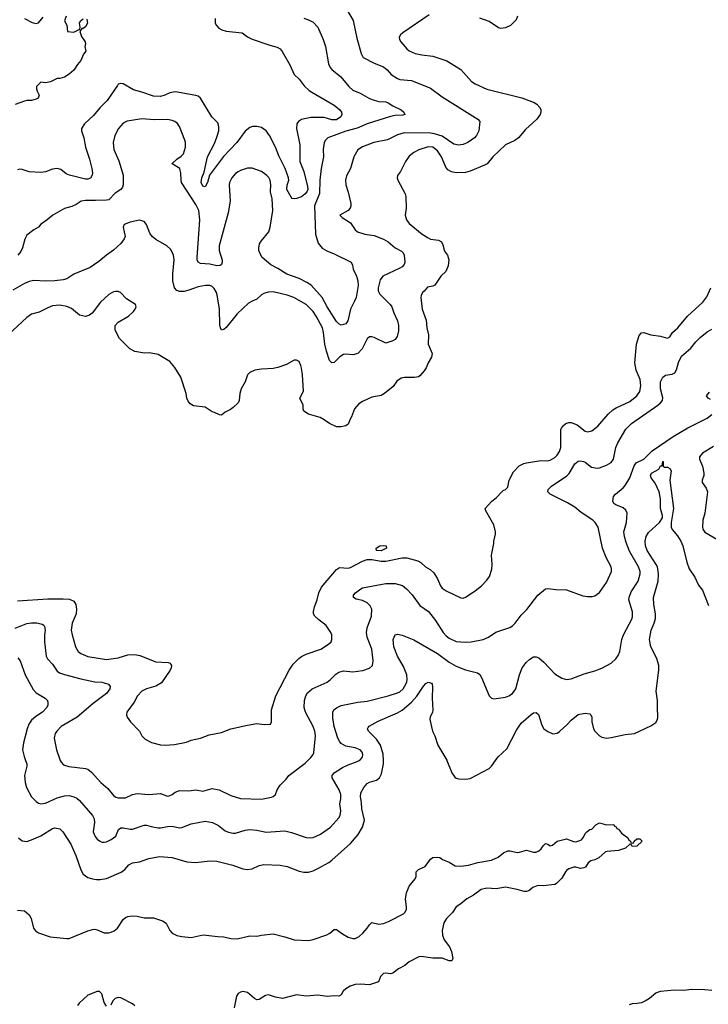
# Model space of a CAD drawing. Header units: inches. Extents: x 1678809 to 1859548, y 384609 to 522868.
# Tile 340 of 386: x 1813509 to 1819378, y 457919 to 466319. Entities that reach past the tile are written whole.
import ezdxf

# ---------------------------------------------------------------- set-up
doc = ezdxf.new("R2010")
doc.units = ezdxf.units.IN
doc.header["$MEASUREMENT"] = 0
doc.layers.add('B8415', color=7, linetype='Continuous')
doc.layers.add('B8416', color=7, linetype='Continuous')

msp = doc.modelspace()

# ---------------------------------------------------------------- linework, layer by layer
at = {"layer": 'B8415', "color": 5}
for points, elevation in [([(1813500.4, 459340.4), (1813530, 459313.7), (1813570, 459309), (1813610, 459321.8), (1813690, 459356.9), (1813790, 459418.5), (1813810, 459423.6), (1813850, 459416.4), (1813876.4, 459390), (1813945.9, 459285.9), (1813986.9, 459190), (1814030, 459066.8), (1814050.4, 459030), (1814090, 459001.1), (1814129.2, 458989.2), (1814164.8, 458984.8), (1814195.2, 458984.8), (1814250, 458993.8), (1814373.8, 459046.2), (1814406, 459070), (1814439.6, 459110), (1814470, 459126), (1814530, 459133.7), (1814610, 459162.6), (1814700.6, 459179.4), (1814810, 459172.6), (1814934.1, 459134.1), (1815010, 459130.3), (1815130, 459142.6), (1815190, 459138.9), (1815326.8, 459106.8), (1815410, 459073.7), (1815448.7, 459068.7), (1815490, 459074), (1815550, 459102), (1815590, 459111.8), (1815730, 459107.4), (1815790, 459093.4), (1815890, 459054.6), (1815930, 459046.3), (1815970, 459046.5), (1816010, 459058.5), (1816050, 459076.9), (1816143.6, 459130), (1816169.7, 459150), (1816328.1, 459291.9), (1816393.1, 459366.9), (1816432.1, 459430), (1816446.8, 459490), (1816425.4, 459585.4), (1816421.8, 459641.8), (1816413.1, 459690), (1816416.4, 459723.6), (1816441.3, 459770), (1816470, 459802.6), (1816490, 459814.7), (1816550, 459831.5), (1816575.8, 459850), (1816594, 459886), (1816609.9, 459970.2), (1816608.8, 460000)], 320), ([(1813559.1, 460000), (1813570.3, 459970), (1813570.3, 459950), (1813548.9, 459870), (1813554.9, 459810), (1813568.1, 459768.1), (1813610.4, 459690), (1813650.6, 459650), (1813670, 459636.4), (1813690, 459630.4), (1813730, 459636), (1813830, 459681.2), (1813890, 459697.6), (1813930, 459700.3), (1813970, 459690.3), (1813997, 459677), (1814018.3, 459658.3), (1814130.3, 459530), (1814142.8, 459502.8), (1814148, 459470), (1814135.3, 459390), (1814152.4, 459350), (1814170, 459328), (1814190, 459312.4), (1814210, 459303.7), (1814230, 459301.3), (1814250, 459304.4), (1814290, 459324.9), (1814327.4, 459352.6), (1814351, 459409), (1814370, 459424.9), (1814390, 459424.9), (1814450, 459412.2), (1814470, 459413.4), (1814570, 459448.7), (1814590, 459448.5), (1814630, 459434.6), (1814690, 459426), (1814710, 459424.9), (1814770, 459437.4), (1814810, 459438.3), (1814870, 459425.7), (1814890, 459427.4), (1814970, 459457.6), (1815090, 459481.7), (1815151.5, 459471.5), (1815203.8, 459443.8), (1815260.2, 459400.2), (1815290, 459387.2), (1815330, 459378.9), (1815350, 459380.3), (1815430, 459405.2), (1815470, 459410.3), (1815530, 459406), (1815609, 459389), (1815770, 459398), (1815824.8, 459384.8), (1815950, 459342), (1815990, 459338.7), (1816010, 459342), (1816074.5, 459370), (1816158.7, 459430), (1816229.7, 459510), (1816241.7, 459530), (1816247.4, 459570), (1816237.6, 459630), (1816247.7, 459672.3), (1816246.8, 459710), (1816232.4, 459750), (1816172.8, 459850), (1816172.3, 459870), (1816190, 459893.4), (1816260, 459940), (1816310, 459963.2), (1816386, 459990), (1816403.6, 460000)], 340), ([(1813854.3, 460000), (1813863.7, 459983.7), (1813883, 459963), (1813927.8, 459947.7), (1814070, 459932.2), (1814090, 459924.4), (1814120.5, 459900.5), (1814200.4, 459810), (1814261.2, 459761.2), (1814310, 459701.6), (1814330, 459687), (1814350, 459680.3), (1814410, 459681.1), (1814470.6, 459709.4), (1814510, 459718), (1814610, 459710.2), (1814710, 459716.9), (1814770, 459696), (1814782.8, 459697.2), (1814810, 459710.3), (1814834, 459730), (1814870, 459742), (1814950, 459740.7), (1815010, 459750.2), (1815070, 459736.9), (1815150, 459759), (1815210, 459750.2), (1815310, 459700.3), (1815390, 459675.3), (1815569.6, 459670.3), (1815655.1, 459684.9), (1815669.3, 459690.7), (1815688.7, 459710), (1815704, 459750), (1815729.3, 459790), (1815780.7, 459839.3), (1815802.7, 459870), (1815943.8, 459976.2), (1815966.4, 460000)], 360), ([(1817150.2, 460000), (1817192.6, 459892.6), (1817218, 459858), (1817230, 459848.5), (1817250, 459842.6), (1817310, 459838.7), (1817350, 459846.7), (1817510, 459931.6), (1817530, 459950.3), (1817565.1, 460000)], 320), ([(1813490, 458722.4), (1813550, 458718), (1813590, 458682.4), (1813605.8, 458650), (1813626.9, 458570), (1813645.3, 458545.3), (1813670.5, 458530), (1813770, 458495.2), (1813910, 458479.7), (1813930, 458482), (1814090, 458546.7), (1814130, 458556.9), (1814150, 458559), (1814170, 458554.3), (1814230, 458530.2), (1814270, 458530.2), (1814290, 458535.2), (1814313.7, 458546.3), (1814342.2, 458570), (1814390, 458641.6), (1814410, 458660.5), (1814431.3, 458668.7), (1814466.6, 458673.4), (1814509.7, 458670.3), (1814570, 458656.5), (1814650, 458657.6), (1814726, 458630), (1814758, 458610), (1814788.9, 458550), (1814810, 458525.3), (1814850, 458504.9), (1814890, 458498), (1814970, 458490.4), (1815071.9, 458511.9), (1815196.7, 458496.7), (1815250, 458495.2), (1815310, 458479.7), (1815363.1, 458476.9), (1815470, 458502.7), (1815530, 458499.6), (1815570, 458510.2), (1815670, 458520.3), (1815770, 458496.1), (1815848.7, 458468.7), (1815970, 458464.3), (1816010, 458472), (1816127.5, 458512.5), (1816153.8, 458526.2), (1816190, 458556.9), (1816210, 458556.9), (1816260.1, 458520.1), (1816310, 458492.8), (1816350, 458479.3), (1816370, 458480.6), (1816402.6, 458497.4), (1816434.7, 458525.3), (1816471.9, 458568.1), (1816490, 458597.3), (1816510, 458616.3), (1816570, 458603.7), (1816610, 458608.9), (1816654, 458626), (1816781.6, 458690), (1816794.7, 458705.3), (1816805.1, 458730), (1816806.9, 458750), (1816796.4, 458816.4), (1816805.5, 458870), (1816830, 458927.7), (1816880.9, 458990), (1816887.3, 459010), (1816889.6, 459050), (1816909.3, 459070), (1816963.9, 459096.1), (1817010, 459157.3), (1817030, 459170.7), (1817070, 459175.5), (1817089.5, 459170.5), (1817113.7, 459153.7), (1817170, 459131.4), (1817221.2, 459101.2), (1817270, 459098.4), (1817334.6, 459105.4), (1817414, 459130), (1817531.3, 459148.7), (1817586.6, 459173.4), (1817633.2, 459210), (1817670, 459228), (1817690, 459228.4), (1817750, 459214.6), (1817770, 459216), (1817830, 459234), (1817890, 459217), (1817910, 459217.6), (1817932.9, 459227.1), (1817954.9, 459245.1), (1817970, 459271), (1817990, 459290.8), (1818010, 459284.7), (1818030, 459271.3), (1818050, 459278), (1818090, 459311), (1818170, 459330.8), (1818230, 459307.7), (1818250, 459305.5), (1818284, 459316), (1818296.4, 459323.6), (1818314.7, 459345.3), (1818330, 459376.3), (1818342, 459390), (1818369.3, 459410), (1818385.6, 459414.4), (1818419, 459450), (1818450, 459466.8), (1818510, 459450.7), (1818572.7, 459452.7), (1818578, 459438), (1818592.7, 459432.7), (1818598, 459418), (1818612.7, 459412.7), (1818639.6, 459379.6), (1818690, 459342), (1818701, 459321), (1818714, 459310), (1818718, 459298), (1818730, 459294), (1818742, 459298), (1818746, 459310), (1818770, 459331.3), (1818794, 459330), (1818814, 459310), (1818770, 459268.7), (1818730, 459266), (1818722, 459282), (1818710, 459286), (1818674, 459250), (1818612, 459230), (1818515.9, 459224.1), (1818501.1, 459218.9), (1818446, 459170), (1818410, 459152.7), (1818376.8, 459143.2), (1818355.3, 459124.7), (1818331.3, 459090), (1818318, 459082), (1818290, 459079), (1818250, 459088.7), (1818231.6, 459088.4), (1818190, 459075.3), (1818170, 459062), (1818161, 459050), (1818130, 458995.3), (1818084.7, 458950), (1818070, 458941.2), (1817970, 458929.5), (1817932.1, 458932.1), (1817910, 458927.6), (1817883.4, 458916.6), (1817850, 458887.8), (1817830, 458882), (1817810, 458881.7), (1817750, 458898.9), (1817650, 458918.3), (1817570, 458904.4), (1817490, 458908.9), (1817441.5, 458898.5), (1817376.4, 458850), (1817320.7, 458819.3), (1817270, 458777.4), (1817230, 458751.5), (1817198.5, 458701.5), (1817147.9, 458652.1), (1817125.2, 458614.8), (1817110.3, 458550), (1817111.7, 458510), (1817126.4, 458470), (1817172.7, 458410), (1817190, 458371), (1817200.5, 458310), (1817191.3, 458290), (1817170, 458289.6), (1817110, 458313), (1817030, 458312.3), (1816930, 458328.3), (1816910, 458323.5), (1816830, 458281.7), (1816791.6, 458250), (1816739.3, 458220.7), (1816690, 458184.4), (1816670, 458180.5), (1816630, 458186.2), (1816610, 458181), (1816584, 458156), (1816567.7, 458112.3), (1816490, 458085), (1816410, 458092.4), (1816370, 458086.9), (1816326.3, 458073.7), (1816288.3, 458051.7), (1816267.6, 458030), (1816250, 457999.5), (1816230.3, 457989.7), (1816191.5, 457991.5), (1816130, 457985.4), (1816050, 457998.3), (1815950, 457989.9), (1815870, 457999.2), (1815750, 457967.6), (1815690, 457980.2), (1815630, 457999.9), (1815604.8, 457995.2), (1815550, 457959.2), (1815530, 457956.4), (1815510, 457967.4), (1815450, 458019.4), (1815410, 458028.8), (1815390, 458024.2), (1815370, 458011.1), (1815358.3, 457990), (1815338, 457890)], 280), ([(1814250, 457904), (1814230, 457935.3), (1814209.6, 458009.6), (1814190, 458029.4), (1814170, 458027.6), (1814090, 457995.8), (1814014.9, 457930), (1814001.1, 457910)], 280), ([(1819410, 458036.8), (1819350, 458043.4), (1819234.7, 458045.3), (1819170, 458037.8), (1819090, 458040.3), (1818970, 458028), (1818950, 458024.2), (1818930, 458013.6), (1818878, 457970), (1818850, 457951.3), (1818810, 457933), (1818770, 457924.7), (1818730, 457922.9), (1818705.1, 457914.9)], 320), ([(1814490, 457905.4), (1814470, 457923.9), (1814370, 457974.5), (1814350, 457977.7), (1814322.8, 457970), (1814304, 457950), (1814287.1, 457912.9)], 280)]:
    msp.add_lwpolyline(points, dxfattribs=dict(at, elevation=elevation))
at = {"layer": 'B8416', "color": 5}
for points, elevation in [([(1816250, 466488.4), (1816351.8, 466311.8), (1816382.2, 466162.2), (1816421.1, 466030), (1816436.9, 465996.9), (1816530, 465946.7), (1816610, 465916.5), (1816642, 465890), (1816674.4, 465850), (1816730, 465815.6), (1816750, 465809.2), (1816850, 465799.5), (1817010, 465735.3), (1817110, 465661.1), (1817414, 465470), (1817430.7, 465450), (1817423.8, 465370), (1817403.8, 465330), (1817385.5, 465310), (1817358, 465290), (1817327.7, 465270), (1817290, 465253), (1817250, 465248), (1817210, 465257.4), (1817110, 465325.4), (1817046, 465346), (1817010, 465349.9), (1816787.6, 465352.4), (1816730, 465337.3), (1816645.2, 465294.8), (1816526.8, 465270), (1816430, 465233.7), (1816390, 465207.3), (1816357.4, 465150), (1816327.6, 465050), (1816294.8, 464985.2), (1816284.9, 464950), (1816287.8, 464910), (1816308.4, 464848.4), (1816331.3, 464750), (1816332.1, 464727.9), (1816326, 464710), (1816308.5, 464690), (1816239.1, 464650), (1816257.1, 464630), (1816330, 464586.4), (1816370, 464525), (1816389.2, 464509.2), (1816450, 464489.3), (1816530, 464477.6), (1816610, 464446), (1816650, 464422.6), (1816710, 464372.9), (1816763.1, 464343.1), (1816776.5, 464330), (1816785.8, 464310), (1816792.3, 464250), (1816786, 464230), (1816768.5, 464210), (1816750, 464198), (1816605.3, 464130), (1816580.7, 464099.3), (1816564.4, 464030), (1816565.4, 464005.4), (1816577.8, 463977.8), (1816668.2, 463890), (1816680.4, 463870), (1816697.8, 463817.7), (1816730.3, 463750), (1816738, 463710), (1816736.7, 463663.3), (1816725.3, 463614.7), (1816710, 463589.4), (1816690, 463578), (1816630, 463558.4), (1816530, 463607.6), (1816510, 463614.5), (1816490, 463612.3), (1816470, 463596.9), (1816426.9, 463510), (1816390, 463469.8), (1816350, 463458.8), (1816290, 463466.5), (1816270, 463462.3), (1816237.4, 463442.6), (1816190, 463393.3), (1816170, 463391.6), (1816150, 463412.3), (1816124.4, 463490), (1816109, 463550), (1816099.9, 463650), (1816089.2, 463689.2), (1816036.4, 463790), (1816009.9, 463829.9), (1815950, 463888.4), (1815846.6, 463950), (1815790.4, 463969.6), (1815670, 463996.1), (1815626.3, 463993.7), (1815590, 463982.4), (1815569.1, 463970.9), (1815530, 463934.5), (1815490, 463918.7), (1815460.4, 463899.6), (1815363.1, 463810), (1815270, 463692.3), (1815250, 463675.1), (1815230, 463669.2), (1815219.5, 463690), (1815216.1, 463716.1), (1815213.1, 463850), (1815191.6, 463970), (1815186.2, 463990), (1815166.4, 464026.4), (1815150, 464042.3), (1815130, 464050.9), (1815092.1, 464052.1), (1815030, 464039.3), (1814950, 464009.8), (1814910, 463999.8), (1814870, 463999.2), (1814847.3, 464007.3), (1814829.8, 464030), (1814814.8, 464090), (1814813.8, 464150), (1814827.2, 464270), (1814818.9, 464310), (1814797.2, 464357.2), (1814763.6, 464390), (1814670, 464443.5), (1814638.9, 464470), (1814617.4, 464497.4), (1814589.6, 464570), (1814570, 464598.4), (1814530, 464608), (1814451.3, 464590), (1814401, 464570), (1814390.8, 464550), (1814407.7, 464470), (1814400.5, 464450), (1814371.3, 464408.7), (1814310, 464351.5), (1814248.2, 464310), (1814183.7, 464256.3), (1814110, 464203.5), (1813970, 464147.6), (1813911.3, 464108.7), (1813881.1, 464098.9), (1813810.2, 464089.8), (1813730, 464086.6), (1813630, 464092.4), (1813590, 464084), (1813550, 464066.9), (1813450.2, 464009.8)], 360), ([(1817000.4, 466359.6), (1816773.5, 466206.5), (1816756.3, 466190), (1816744, 466170), (1816747.3, 466150), (1816758, 466130), (1816809.2, 466069.2), (1816830, 466054), (1816881, 466030), (1816937.5, 466017.5), (1817030, 466006.5), (1817150, 465967.2), (1817270, 465894.4), (1817361.3, 465790), (1817390, 465770.3), (1817490, 465725.5), (1817790, 465653.1), (1817892.9, 465612.9), (1817917.4, 465597.4), (1817942, 465570), (1817950.5, 465550), (1817952.4, 465530), (1817946.4, 465510), (1817915.8, 465470), (1817819.4, 465380.6), (1817759.5, 465310), (1817730, 465288.7), (1817650, 465250.9), (1817543.1, 465150), (1817494.6, 465090), (1817470, 465076.8), (1817350, 465025.3), (1817310, 465015.7), (1817230, 465012.2), (1817190, 465019.8), (1817158.9, 465038.9), (1817140.5, 465060.5), (1817103.2, 465150), (1817070, 465199.8), (1817030, 465230.6), (1816990, 465234.8), (1816910, 465208), (1816870, 465186), (1816830, 465153.6), (1816798.4, 465110), (1816755.3, 465024.7), (1816730.8, 464990), (1816726.8, 464970), (1816731, 464950), (1816794.4, 464834.4), (1816801, 464810), (1816803, 464710), (1816795.5, 464650), (1816806, 464610), (1816830, 464579.3), (1816939.1, 464490), (1816990, 464457.1), (1817010, 464446), (1817078.5, 464438.5), (1817104.5, 464424.5), (1817117.1, 464397.1), (1817130, 464344.7), (1817154.8, 464310), (1817167.3, 464270), (1817161.4, 464218.6), (1817141, 464170), (1817098, 464130), (1817046.4, 464053.6), (1817030, 464044), (1816984.5, 464035.5), (1816958, 464002), (1816942, 463990), (1816930, 463966), (1816927.3, 463950), (1816940.3, 463850), (1816974.5, 463754.5), (1816980.3, 463690), (1816994, 463630), (1816990.3, 463550), (1817025.7, 463470), (1817019.6, 463440.4), (1816990.4, 463390), (1816972.6, 463347.4), (1816957.8, 463322.2), (1816919.9, 463280.1), (1816908.1, 463271.9), (1816874, 463266), (1816790, 463266), (1816759.8, 463260.2), (1816723.8, 463236.2), (1816691.3, 463190), (1816618, 463130), (1816590, 463113.2), (1816510, 463097.2), (1816430, 463062), (1816399.8, 463040.2), (1816362, 462998), (1816338, 462930), (1816324.7, 462910), (1816310, 462868.7), (1816290, 462855.3), (1816250, 462844), (1816210, 462844), (1816150, 462874), (1816105.6, 462905.6), (1816070, 462924), (1815970, 462954), (1815930, 462978), (1815924.7, 462995.3), (1815925.2, 463030), (1815897.2, 463090), (1815929.2, 463150), (1815919.3, 463290), (1815910, 463346), (1815905.2, 463370), (1815890, 463402), (1815870, 463413.2), (1815850, 463413.2), (1815782.5, 463377.5), (1815710, 463352.7), (1815670, 463343.7), (1815570, 463338), (1815514, 463330), (1815471.3, 463310), (1815451.3, 463290), (1815430, 463228), (1815398, 463170), (1815386, 463130), (1815381, 463070), (1815371, 463050), (1815330, 463009), (1815307.1, 462992.9), (1815262, 462970), (1815230, 462946), (1815212.7, 462947.3), (1815170, 462969), (1815150, 462974), (1815090, 463014), (1814990, 463025.2), (1814961.5, 463041.5), (1814944.1, 463064.1), (1814933.2, 463090), (1814929, 463130), (1814884, 463270), (1814832.5, 463352.5), (1814790, 463402), (1814690, 463461.2), (1814615.5, 463475.5), (1814573.6, 463473.6), (1814490, 463489), (1814449.4, 463509.4), (1814360.1, 463600.1), (1814324, 463670), (1814324, 463710), (1814350, 463738.8), (1814437.2, 463790), (1814479, 463830), (1814494, 463850), (1814502, 463870), (1814495.3, 463890), (1814418.3, 463938.3), (1814369, 463990), (1814350, 463999.5), (1814330, 464000.7), (1814310, 463996.2), (1814270, 463975.6), (1814198.4, 463910), (1814126, 463814), (1814103.1, 463796.9), (1814070, 463786.6), (1814018.9, 463798.9), (1813950, 463854.7), (1813910, 463871.1), (1813850, 463883.5), (1813790, 463876.9), (1813750, 463861.6), (1813676.3, 463823.7), (1813610, 463807), (1813570, 463777), (1813412, 463630)], 380), ([(1815174, 466330), (1815176.2, 466290), (1815186, 466270), (1815206.6, 466246.6), (1815231.4, 466231.4), (1815270, 466221), (1815406.6, 466206.6), (1815451, 466171), (1815490, 466151.4), (1815640, 466100), (1815703, 466083), (1815729.2, 466069.2), (1815747.2, 466047.2), (1815812.4, 465932.4), (1815848.4, 465850), (1815890, 465810.4), (1815934.1, 465754.1), (1815975.6, 465715.6), (1815999.7, 465699.7), (1816190, 465590.2), (1816237.6, 465550), (1816252.4, 465530), (1816255.5, 465510), (1816245.5, 465490), (1816210, 465465.3), (1816170, 465465.5), (1816103.1, 465483.1), (1815990, 465483.4), (1815912.4, 465467.6), (1815884.6, 465450), (1815872.6, 465430), (1815869.3, 465390), (1815895.6, 465250), (1815897.8, 465110), (1815930, 465023.7), (1815963.5, 464896.5), (1815963.8, 464870), (1815957.4, 464850), (1815939.7, 464830), (1815910, 464807.3), (1815870, 464793.5), (1815849.7, 464789.7), (1815833, 464793), (1815823.5, 464803.5), (1815787, 464870), (1815790, 464907.3), (1815804.2, 464950), (1815800.8, 464970), (1815772.5, 465050), (1815717.5, 465157.5), (1815689.9, 465230), (1815637.7, 465330), (1815610, 465370.7), (1815570, 465398.6), (1815530, 465408.1), (1815492.8, 465407.2), (1815470, 465399.8), (1815430, 465366.9), (1815359.7, 465270), (1815247.6, 465152.4), (1815128.3, 464991.7), (1815110, 464929.2), (1815090, 464892.3), (1815070, 464898.4), (1815056.4, 464930), (1815060.7, 464970), (1815081.3, 465018.7), (1815110.6, 465150), (1815170, 465263.7), (1815190, 465315.5), (1815205.7, 465370), (1815207, 465407), (1815198.2, 465438.1), (1815145.6, 465490), (1815050.9, 465650), (1815030, 465665.1), (1815010, 465672.7), (1814838.3, 465701.7), (1814790, 465695.1), (1814746.3, 465673.7), (1814710, 465663.5), (1814650, 465665.7), (1814550, 465701.2), (1814479.9, 465719.9), (1814390, 465771.2), (1814370, 465774.3), (1814350, 465767.8), (1814341.7, 465758.3), (1814254.4, 465630), (1814192.7, 465567.3), (1814138.4, 465501.6), (1814061.2, 465430), (1814037.2, 465390), (1814036.2, 465370), (1814055.9, 465310), (1814071.1, 465230), (1814105.4, 465130), (1814124.7, 465050), (1814130.3, 465010), (1814127.8, 464992.3), (1814112.8, 464967.2), (1814090, 464957.3), (1814070, 464957.1), (1813933.1, 464993.1), (1813904.1, 465004.1), (1813861, 465041), (1813830, 465049.8), (1813790, 465043.1), (1813730, 465020.2), (1813690, 465015.6), (1813590, 465021.6), (1813530, 465040.9), (1813510, 465042), (1813490, 465036.4)], 320), ([(1815930.3, 466330.3), (1815970, 466318.4), (1816010, 466298), (1816050, 466254.8), (1816095.8, 466150), (1816114.6, 466090), (1816141.8, 465941.8), (1816154.4, 465910), (1816170, 465892.7), (1816246, 465830), (1816313.7, 465750), (1816350, 465718), (1816410, 465693.1), (1816490, 465647.6), (1816530, 465631.5), (1816570, 465622), (1816630, 465618.3), (1816650, 465610.3), (1816690, 465582.3), (1816760.7, 465550), (1816784, 465530), (1816790.8, 465510), (1816775.8, 465504.2), (1816710, 465500.3), (1816670, 465492.5), (1816470, 465429.9), (1816385.7, 465394.3), (1816290, 465368.5), (1816136.3, 465310), (1816115.8, 465290), (1816104.6, 465270), (1816095.3, 465210), (1816097.3, 465150), (1816078.5, 465050), (1816067.3, 464950), (1816063.5, 464836.5), (1816022.4, 464730), (1816030.2, 464490.2), (1816052.4, 464412.4), (1816088.4, 464370), (1816126.8, 464346.8), (1816190, 464321.3), (1816334, 464250), (1816344.8, 464224.8), (1816351.3, 464190), (1816379, 464130), (1816390.2, 464090), (1816394.2, 464050), (1816376.9, 463950), (1816363.8, 463916.2), (1816327.6, 463850), (1816304.9, 463750), (1816290, 463723.7), (1816250, 463714), (1816230, 463723.6), (1816210, 463744.2), (1816129.6, 463869.6), (1816086.6, 463950), (1815993.1, 464053.1), (1815957.3, 464077.3), (1815890, 464112), (1815787.6, 464147.6), (1815710, 464196), (1815650, 464226.9), (1815576.2, 464290), (1815563.6, 464310), (1815548.2, 464350), (1815546.9, 464370), (1815553.9, 464406.1), (1815567.8, 464430), (1815633.2, 464510), (1815644.6, 464550), (1815667.3, 464690), (1815661.6, 464790), (1815647.4, 464850), (1815649.8, 464910), (1815643.1, 464950), (1815632.4, 464972.4), (1815616.9, 464990), (1815570, 465022.4), (1815490, 465051.3), (1815450, 465051.5), (1815390, 465033.3), (1815370, 465021.6), (1815350, 465007.6), (1815317, 464970), (1815297.8, 464930), (1815294.9, 464910), (1815301.8, 464770), (1815286.2, 464670), (1815209.1, 464390), (1815209.3, 464349.3), (1815233.8, 464266.2), (1815235.8, 464250), (1815230.6, 464230), (1815218.3, 464221.7), (1815190, 464219.8), (1815130, 464231.6), (1815050, 464239.1), (1815029.8, 464249.8), (1815022.2, 464270), (1815022.2, 464290), (1815046, 464610), (1815035, 464690), (1815010, 464743), (1814889.5, 464930), (1814884.5, 464950), (1814883.7, 465010), (1814874, 465050), (1814809.1, 465089.1), (1814810, 465092), (1814848.7, 465130), (1814885.6, 465154.4), (1814904.4, 465175.6), (1814921.3, 465230), (1814922.6, 465270), (1814916.9, 465290), (1814870, 465406.6), (1814853.6, 465433.6), (1814832.3, 465450), (1814810, 465459.7), (1814770, 465466.9), (1814654.4, 465465.6), (1814550, 465472.6), (1814426, 465454), (1814390, 465434.5), (1814352.2, 465390), (1814320.3, 465330), (1814304.6, 465270), (1814312.9, 465210), (1814354.8, 465114.8), (1814392.3, 464992.3), (1814390.3, 464909.8), (1814384.9, 464890), (1814370.4, 464870), (1814322.5, 464837.5), (1814270, 464782.6), (1814250, 464778), (1814154.9, 464774.9), (1814070, 464776.2), (1814032, 464770), (1813990, 464741.2), (1813953.7, 464726.3), (1813890, 464709.2), (1813791.3, 464650), (1813730, 464599), (1813690, 464575.3), (1813670.6, 464549.4), (1813630, 464525.2), (1813570, 464479), (1813553.8, 464446.2), (1813533.7, 464373.7), (1813519, 464341), (1813493.8, 464310)], 340), ([(1813551, 466330), (1813614.4, 466294.4), (1813650, 466286.8), (1813669.5, 466290.5), (1813710, 466338.8)], 280), ([(1813904.7, 466350), (1813892, 466310), (1813911.6, 466271.6), (1813918, 466218), (1813970, 466212), (1814022, 466238), (1814026, 466254), (1814019, 466290), (1814028.7, 466310), (1814050, 466326)], 280), ([(1817752.9, 466350), (1817742, 466318), (1817692.4, 466270), (1817650, 466248.4), (1817610, 466243.1), (1817590, 466248.3), (1817510, 466302), (1817430, 466332.3)], 380), ([(1814082, 466322), (1814086, 466290), (1814070, 466259), (1814050, 466242), (1814038, 466242), (1814022, 466218), (1814035.3, 466175.3), (1814066, 466130), (1814070.7, 466109.3), (1814064.7, 466090), (1814072, 466050), (1814054.4, 466025.6), (1814030.6, 465970), (1814002.4, 465937.6), (1813970, 465886.6), (1813930, 465853.2), (1813890, 465829.3), (1813850, 465818), (1813830, 465818), (1813770.9, 465789.1), (1813730, 465781.2), (1813690, 465786), (1813652.7, 465747.3), (1813652, 465730), (1813658, 465710), (1813675.3, 465675.3), (1813666, 465650), (1813650, 465640.9), (1813610, 465629.6), (1813570, 465629.5), (1813550, 465624.5), (1813470, 465595.3)], 280), ([(1813490, 461361.8), (1813750, 461378.9), (1813878.8, 461378.8), (1813934.2, 461374.2), (1813970, 461359.5), (1813989.2, 461329.2), (1813994.2, 461290), (1813990.2, 461250), (1813956, 461170), (1813948.5, 461110), (1813955.8, 461070), (1813985.3, 460970), (1814006.4, 460930), (1814030, 460912.2), (1814090, 460885.2), (1814250, 460860.2), (1814350, 460875.5), (1814430, 460901.3), (1814490, 460902), (1814534.4, 460894.4), (1814670, 460842), (1814775.8, 460835.8), (1814790.4, 460830.4), (1814798.4, 460818.4), (1814802, 460810), (1814799.1, 460790), (1814790.5, 460770), (1814717.6, 460662.4), (1814670, 460633), (1814589.3, 460610.7), (1814550, 460589.6), (1814512.2, 460550), (1814483.7, 460496.3), (1814422, 460410), (1814420.7, 460390), (1814426, 460370), (1814454.8, 460330), (1814530.4, 460250.4), (1814550.8, 460210), (1814579.9, 460179.9), (1814632.8, 460152.8), (1814710, 460133), (1814750, 460130.5), (1814830, 460134.9), (1814930, 460154.9), (1814970, 460172.4), (1815050, 460188.4), (1815123.3, 460216.7), (1815230, 460238.4), (1815310, 460268.2), (1815450, 460301.6), (1815530, 460313.4), (1815593.6, 460306.4), (1815646, 460310), (1815655.3, 460330), (1815655.1, 460430), (1815693.6, 460550), (1815806, 460770), (1815840.4, 460819.6), (1815889.7, 460870.3), (1815910, 460884.9), (1815950, 460904.9), (1816077.2, 460950), (1816142.7, 460990), (1816162.7, 461010), (1816169.3, 461030), (1816169.3, 461070), (1816161.2, 461090), (1816121.2, 461150), (1816058, 461198), (1816024, 461230), (1816013.2, 461250), (1816012.3, 461270), (1816020.9, 461310), (1816044.5, 461370), (1816059.6, 461430), (1816081.7, 461478.3), (1816210.9, 461629.1), (1816235.8, 461644.2), (1816310, 461639.1), (1816330, 461644.4), (1816430, 461698.5), (1816470, 461713.1), (1816510, 461714.3), (1816590, 461700.2), (1816630, 461698.3), (1816770, 461727.9), (1816807.9, 461727.9), (1816902.8, 461702.8), (1816928.5, 461688.5), (1816967.7, 461650), (1817008.1, 461628.1), (1817038.9, 461598.9), (1817071.7, 461550), (1817095.8, 461490), (1817110, 461468), (1817145.5, 461445.5), (1817270, 461386), (1817290, 461383.8), (1817310, 461392.7), (1817390, 461445.5), (1817446, 461490), (1817490, 461536.3), (1817512.3, 461567.7), (1817533.6, 461630), (1817537.6, 461670), (1817529.5, 461750.5), (1817549.2, 461850), (1817549.2, 461870), (1817565.2, 461930), (1817565.2, 461950), (1817549.3, 462010), (1817482, 462130), (1817478, 462150), (1817534, 462210), (1817570, 462238.8), (1817630, 462301), (1817649.3, 462310.7), (1817668.7, 462330), (1817681.2, 462390), (1817717.7, 462462.3), (1817767.4, 462512.6), (1817807.2, 462532.8), (1817830, 462538.7), (1817950, 462558.7), (1818010, 462556.5), (1818030, 462561.3), (1818070, 462584.7), (1818090, 462604), (1818110, 462634.9), (1818120.3, 462670), (1818121.4, 462818.5), (1818126.2, 462833.8), (1818143.3, 462856.7), (1818164.8, 462875.2), (1818190, 462883), (1818210, 462883.1), (1818261.6, 462861.6), (1818330, 462808.9), (1818350, 462803.6), (1818385.2, 462810), (1818435.8, 462850), (1818526.1, 462953.9), (1818565.1, 462990), (1818592.6, 463007.4), (1818710, 463062), (1818770, 463110.3), (1818794, 463146), (1818803.9, 463196.1), (1818796.9, 463250), (1818764.9, 463330), (1818752.4, 463390), (1818767, 463550), (1818790, 463624.9), (1818810, 463648), (1818830, 463650.4), (1818890, 463628.9), (1818970, 463619.5), (1819030, 463601.1), (1819050, 463614.4), (1819074.7, 463650), (1819119.7, 463690), (1819202.6, 463790), (1819332.6, 463910), (1819366.1, 463953.9), (1819398.9, 464030)], 380), ([(1815966.4, 460000), (1815990, 460024.9), (1816009.6, 460050), (1816015.1, 460064.9), (1816029.8, 460210), (1816025.8, 460250), (1816010.8, 460290), (1815944.5, 460410), (1815932.9, 460450), (1815936.1, 460510), (1815948.6, 460550), (1815963.7, 460576.3), (1816002, 460610), (1816130, 460667.4), (1816159.6, 460690), (1816204.2, 460735.8), (1816230, 460751.8), (1816270, 460763.1), (1816350, 460756.5), (1816433.4, 460766.6), (1816490, 460786.7), (1816516.2, 460810), (1816521.7, 460850), (1816509.8, 460950), (1816470.9, 461050), (1816464.2, 461090), (1816472.1, 461130), (1816508.6, 461230), (1816509.8, 461290), (1816497.4, 461317.4), (1816470, 461343.8), (1816430, 461363.1), (1816376.6, 461376.6), (1816353.2, 461390), (1816355.1, 461410), (1816372.3, 461430), (1816415.8, 461464.2), (1816430, 461471.7), (1816630, 461510.2), (1816710, 461508.9), (1816771.2, 461491.2), (1816804.8, 461464.8), (1816853.1, 461413.1), (1816920.2, 461320.2), (1816992.4, 461270), (1817052.7, 461192.7), (1817118.5, 461090), (1817143.4, 461063.4), (1817170, 461042.4), (1817230, 461014.3), (1817307.9, 461007.9), (1817358, 461010), (1817459, 461030), (1817505.2, 461050), (1817567, 461093), (1817685.6, 461134.4), (1817710, 461148.4), (1817731.8, 461170), (1817782.5, 461237.5), (1817832.2, 461287.7), (1817926, 461410), (1817990, 461464), (1818010, 461467.3), (1818078, 461458), (1818170, 461454), (1818310, 461404.9), (1818350, 461397.3), (1818390, 461397.3), (1818410, 461404), (1818450, 461430.8), (1818510, 461517.3), (1818552.4, 461610), (1818554, 461630), (1818549.7, 461650), (1818507.4, 461730), (1818478, 461810), (1818439.7, 461990), (1818412.8, 462030), (1818393, 462050), (1818295.5, 462115.5), (1818241.3, 462161.3), (1818178.1, 462198.1), (1818029.5, 462270), (1818009.6, 462290), (1818014.7, 462310), (1818041.3, 462338.7), (1818173.4, 462426.6), (1818192.3, 462447.7), (1818240.5, 462530), (1818270, 462551.8), (1818290, 462554.9), (1818316, 462550), (1818330, 462543.8), (1818381.7, 462501.7), (1818430, 462491.4), (1818450, 462494.6), (1818510, 462518), (1818550, 462541.3), (1818570, 462570.8), (1818591, 462670), (1818607.2, 462710), (1818674.5, 462825.5), (1818725.2, 462874.8), (1818947.3, 463030), (1818972.2, 463050), (1818988.1, 463070), (1818992.3, 463092.3), (1818971, 463170), (1818969.8, 463210), (1818971.2, 463230), (1818990, 463268), (1819014.2, 463285.8), (1819070, 463295.2), (1819092.8, 463307.2), (1819108.6, 463331.4), (1819124.6, 463395.4), (1819150.4, 463449.6), (1819230, 463516.5), (1819272.4, 463570), (1819310, 463608.8), (1819370, 463655.3), (1819410, 463679.5)], 360), ([(1819398, 463078), (1819376.2, 463090), (1819363.7, 463110), (1819390, 463140.5)], 340), ([(1816403.6, 460000), (1816410, 460003.7), (1816430, 460027.7), (1816435.1, 460050), (1816429.6, 460070), (1816410, 460091.1), (1816370, 460107.4), (1816290, 460122), (1816250, 460143.1), (1816237.2, 460157.2), (1816220.3, 460190), (1816189.9, 460289.9), (1816178, 460362), (1816176.9, 460410), (1816188, 460430), (1816210, 460448.8), (1816250, 460468.9), (1816390, 460496.5), (1816470, 460505.8), (1816650, 460551.3), (1816730, 460575), (1816750, 460585.6), (1816777.1, 460610), (1816801.4, 460650), (1816807.7, 460670), (1816811.2, 460690), (1816808.5, 460730), (1816781.7, 460801.7), (1816730.8, 460890), (1816696.8, 460970), (1816693, 461030), (1816710, 461070.6), (1816730, 461076.3), (1816770, 461068.4), (1816870, 461027.7), (1817070, 460912.2), (1817170, 460838.2), (1817230, 460802.7), (1817310, 460772.6), (1817410, 460748.2), (1817431.3, 460731.3), (1817446.4, 460706.4), (1817510, 460550.8), (1817530, 460530.7), (1817550, 460524), (1817650, 460539.5), (1817677.2, 460550), (1817710, 460570.5), (1817738.9, 460610), (1817768.6, 460730), (1817792.4, 460790), (1817825.5, 460834.5), (1817857.8, 460862.2), (1817890, 460882), (1817910, 460884.2), (1817935.1, 460875.1), (1817978, 460838), (1818070, 460737.1), (1818130, 460700.4), (1818170, 460688.7), (1818210, 460694.4), (1818321.4, 460738.5), (1818410, 460763.1), (1818470, 460786.7), (1818549.2, 460830), (1818590, 460865.5), (1818610, 460894.8), (1818625.1, 460930), (1818642, 461030), (1818655.4, 461070), (1818728.3, 461210), (1818733.3, 461230), (1818732.2, 461267.7), (1818702.4, 461370), (1818703.1, 461390), (1818722.4, 461437.6), (1818780.4, 461530), (1818798.2, 461590), (1818797.8, 461610), (1818784.8, 461650), (1818705.9, 461785.9), (1818677.5, 461857.4), (1818663.5, 461910), (1818657.2, 461950), (1818680.3, 462030), (1818686.2, 462110), (1818675.2, 462135.2), (1818654, 462154), (1818590, 462178.7), (1818572.3, 462190), (1818565.6, 462210), (1818571.6, 462250), (1818587.3, 462270), (1818654.2, 462325.8), (1818670, 462346), (1818710.7, 462410), (1818746.2, 462513.8), (1818762.3, 462537.7), (1818828.4, 462570), (1818899.5, 462640.5), (1819078.2, 462761.8), (1819203.4, 462836.6), (1819370, 462919), (1819409.9, 462950)], 340), ([(1819421.8, 462678.2), (1819330, 462619.7), (1819304.2, 462590), (1819303.6, 462570), (1819329, 462510), (1819341.1, 462450), (1819341.3, 462430), (1819326.7, 462390), (1819325.5, 462370), (1819360.9, 462320.9), (1819371.7, 462290), (1819348.9, 462110), (1819333.1, 462050), (1819329.1, 461990), (1819332.7, 461972.7), (1819350, 461946.7), (1819450, 461888.4)], 340), ([(1817565.1, 460000), (1817586.2, 460030), (1817661, 460099), (1817743.1, 460256.9), (1817783, 460317), (1817870, 460392), (1817890, 460404.4), (1817910, 460408), (1817930, 460390.7), (1817960.3, 460300.2), (1817978, 460270), (1818010, 460245.5), (1818052.5, 460227.5), (1818090, 460233.4), (1818110, 460247.7), (1818175.1, 460304.9), (1818210, 460342.8), (1818270, 460390.6), (1818330, 460402.8), (1818370, 460396), (1818378, 460390), (1818386, 460370), (1818386, 460330), (1818401, 460270), (1818411, 460250), (1818451, 460210), (1818470, 460199.1), (1818510, 460190.6), (1818550, 460194.4), (1818670, 460221.5), (1818750, 460230.3), (1818890, 460293.4), (1818930, 460322.4), (1818946.9, 460350), (1818949.7, 460370), (1818944.1, 460450), (1818945.6, 460510), (1818935.5, 460590), (1818956.1, 460770), (1818956.5, 460810), (1818939.8, 460870), (1818888.7, 460970), (1818877.6, 461030), (1818891.8, 461110), (1818916.5, 461170), (1818927.1, 461210), (1818929, 461250), (1818915.3, 461330), (1818911.7, 461390), (1818950.6, 461530), (1818953.2, 461590), (1818944.4, 461650), (1818935.3, 461670), (1818856.5, 461790), (1818843.2, 461830), (1818840.3, 461870), (1818849.1, 461910.9), (1818870, 461944.4), (1818962.9, 462030), (1818989.5, 462070), (1818989.5, 462090), (1818969.7, 462149.7), (1818971.5, 462230), (1818958.9, 462290), (1818925.9, 462365.9), (1818892.3, 462410), (1818886.3, 462430), (1818893.2, 462450), (1818956, 462484), (1818970, 462512), (1818986, 462514), (1818990, 462551), (1818994, 462550), (1818994, 462510), (1819002, 462502), (1819030, 462502), (1819050, 462491.3), (1819061, 462470), (1819051.6, 462390), (1819082.6, 462150), (1819063.2, 462030), (1819063.2, 461990), (1819069.1, 461970), (1819115.6, 461915.6), (1819144, 461870), (1819160.3, 461830), (1819196, 461690), (1819214.7, 461634.7), (1819263.7, 461563.7), (1819295.8, 461495.8), (1819330, 461450.8), (1819380, 461320)], 320), ([(1813470, 461128.1), (1813570, 461167.9), (1813610, 461174.7), (1813654.2, 461174.2), (1813701.4, 461161.4), (1813713.9, 461153.9), (1813721.1, 461141.1), (1813725.3, 461110), (1813720.2, 461070), (1813720.2, 461010), (1813734.9, 460890), (1813747, 460867), (1813790, 460819.5), (1813830, 460760.9), (1813848.2, 460748.2), (1813890, 460731.8), (1814030, 460696.1), (1814150, 460669), (1814210, 460667.4), (1814230, 460662.6), (1814266, 460650), (1814280.5, 460630), (1814278.4, 460610), (1814250.3, 460570), (1814136.1, 460483.9), (1813998.9, 460370), (1813863.6, 460290), (1813824.6, 460250), (1813811.7, 460230), (1813803.6, 460190), (1813821.7, 460090), (1813850, 460007.3), (1813854.3, 460000)], 360), ([(1813494.7, 460874.7), (1813514, 460850), (1813554.9, 460730), (1813625, 460605), (1813650, 460577.6), (1813727.3, 460530), (1813744.9, 460510), (1813750.5, 460490), (1813750.5, 460470), (1813741.6, 460450), (1813704.4, 460410), (1813647, 460373), (1813610, 460342.6), (1813587.1, 460310), (1813572.2, 460270), (1813542.8, 460150), (1813534.6, 460090), (1813546.6, 460033.4), (1813559.1, 460000)], 340), ([(1816608.8, 460000), (1816606.8, 460053.2), (1816585.9, 460130), (1816550, 460181.2), (1816482, 460250), (1816473.3, 460270), (1816479.1, 460280.9), (1816488, 460292), (1816565.4, 460334.6), (1816730, 460406.3), (1816770, 460429.3), (1816850, 460496.2), (1816893, 460547), (1816950, 460634.4), (1816970, 460657.1), (1816990, 460668), (1817018, 460658), (1817024, 460650), (1817028.3, 460628.3), (1817026, 460530), (1817031.5, 460428.5), (1817028.7, 460410), (1817008, 460370), (1817004.9, 460350), (1817028.7, 460250), (1817046.7, 460210), (1817072.4, 460130), (1817150, 460000.5), (1817150.2, 460000)], 320)]:
    msp.add_lwpolyline(points, dxfattribs=dict(at, elevation=elevation))
at = {"layer": 'B8416', "color": 5, "elevation": 380}
msp.add_lwpolyline([(1816590, 461786.6), (1816549.3, 461790), (1816547.3, 461810), (1816578, 461830), (1816610, 461833.7), (1816633, 461830), (1816636.4, 461810)], close=True, dxfattribs=at)

doc.saveas('drawing.dxf')
